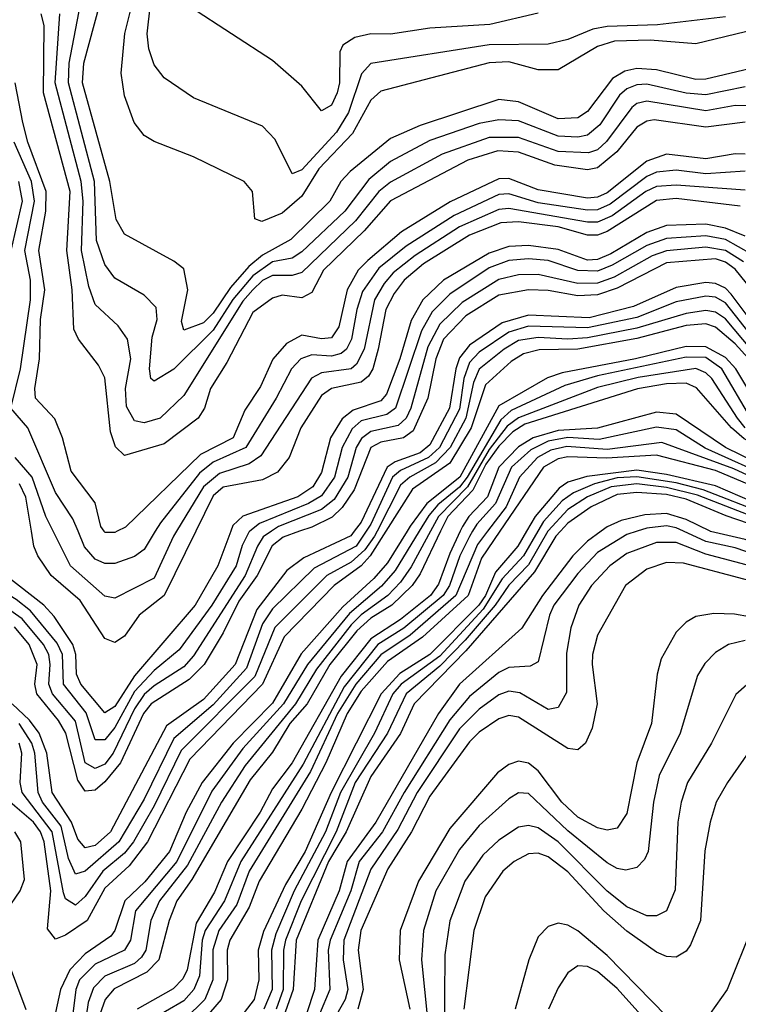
# Model space of a CAD drawing. Header units: inches. Extents: x 1308407 to 1441228, y 959628 to 1036311.
# Tile 536 of 656: x 1417617 to 1419076, y 979040 to 981038. Entities that reach past the tile are written whole.
import ezdxf

# ---------------------------------------------------------------- set-up
doc = ezdxf.new("R2010")
doc.units = ezdxf.units.IN
doc.header["$MEASUREMENT"] = 0
doc.layers.add('B4917', color=7, linetype='Continuous')
doc.layers.add('B4918', color=7, linetype='Continuous')

msp = doc.modelspace()

# ---------------------------------------------------------------- linework, layer by layer
at = {"layer": 'B4917', "color": 5}
for points, elevation in [([(1418084.5, 980000), (1418082, 979998), (1418068.6, 979971.4), (1418056.5, 979930), (1418007, 979850), (1417940.8, 979759.2), (1417890, 979717.3), (1417850, 979674.7), (1417810, 979601.7), (1417790, 979576.9), (1417770, 979576.6), (1417751.6, 979631.6), (1417706.2, 979690), (1417704.1, 979750), (1417693.2, 979773.2), (1417638.9, 979838.9), (1417610, 979861.9), (1417567.1, 979887.1), (1417558.9, 979898.9), (1417552.1, 979930), (1417557, 980000)], 2140), ([(1418045.7, 980000), (1418019.6, 979930), (1417973.1, 979850), (1417850, 979707), (1417810, 979644.2), (1417790, 979631.5), (1417740.8, 979690), (1417732.3, 979710), (1417731.1, 979750), (1417724.6, 979770), (1417687.1, 979827.1), (1417665.8, 979850), (1417588.9, 979910), (1417579.6, 979939.6), (1417582.1, 980000)], 2120), ([(1418128, 980000), (1418111.5, 979988.5), (1418099.5, 979970), (1418074.9, 979910), (1417970, 979747.2), (1417950, 979725.1), (1417890, 979686.4), (1417870, 979668.5), (1417850, 979639.4), (1417806.6, 979550), (1417790, 979527.2), (1417770, 979518.4), (1417749.9, 979529.9), (1417730, 979614.4), (1417683.3, 979670), (1417675.8, 979690), (1417678.9, 979730), (1417676, 979750), (1417665, 979770), (1417622.2, 979822.3), (1417590, 979844.9)], 2160), ([(1418360.5, 980000), (1418328.9, 979950), (1418310, 979930.1), (1418255.5, 979890), (1418153.9, 979786.1), (1418110.2, 979689.8), (1417962.5, 979537.5), (1417876.2, 979370), (1417839.2, 979320.8), (1417790, 979275.8), (1417754, 979210), (1417710, 979180.3), (1417690, 979172.4), (1417673.3, 979193.3), (1417680.5, 979270), (1417666.7, 979370), (1417659.5, 979390), (1417645, 979410), (1417597.3, 979450)], 2280), ([(1418296.3, 980000), (1418289.4, 979990.6), (1418193.8, 979946.2), (1418159.7, 979920.3), (1418098.6, 979841.4), (1418054.6, 979730), (1417990, 979658.9), (1417915.1, 979604.9), (1417801.6, 979390), (1417770, 979362.1), (1417750, 979357.3), (1417734.9, 979374.9), (1417722.1, 979410), (1417683, 979470), (1417671.8, 979550), (1417656.3, 979590), (1417636.7, 979616.7), (1417601.9, 979650)], 2220), ([(1418185.3, 980000), (1418151.7, 979988.3), (1418129.3, 979970.7), (1418098.8, 979910), (1418061.7, 979858.4), (1418030, 979793.8), (1417991.2, 979730), (1417961, 979699), (1417883.9, 979650), (1417868.6, 979630), (1417821.7, 979530), (1417790, 979491.4), (1417770, 979474.7), (1417750, 979472.7), (1417734.7, 979494.7), (1417710.6, 979590.6), (1417695.7, 979615.7), (1417651.5, 979670), (1417648, 979690), (1417652.7, 979730), (1417636.5, 979770), (1417606.2, 979806.2)], 2180), ([(1418342.7, 980000), (1418337.6, 979990), (1418317.7, 979962.3), (1418290, 979937.4), (1418240.4, 979910), (1418135.2, 979804.8), (1418094.5, 979705.5), (1417944.6, 979555.4), (1417890, 979443.1), (1417848.2, 979370), (1417830, 979346.5), (1417785.5, 979310), (1417750, 979258.6), (1417730, 979241.3), (1417710, 979254.2), (1417706.1, 979266.1), (1417682.8, 979390), (1417621.7, 979470), (1417617.8, 979490), (1417621.1, 979550), (1417615.8, 979570)], 2260), ([(1418320.3, 980000), (1418300.2, 979970), (1418215, 979925), (1418130, 979842.6), (1418110, 979812.5), (1418077.8, 979722.2), (1418010, 979647.5), (1417930, 979579.7), (1417870, 979456.7), (1417818.4, 979370), (1417750, 979310.4), (1417730, 979304.4), (1417716.2, 979336.1), (1417701.5, 979401.5), (1417663.5, 979450), (1417654.7, 979470), (1417647.4, 979550), (1417641.4, 979570), (1417616.1, 979610)], 2240), ([(1417974.7, 980000), (1417910.6, 979870), (1417859.7, 979830), (1417830, 979787.1), (1417810, 979774.5), (1417790, 979782.6), (1417739.6, 979859.6), (1417681.1, 979910), (1417654.1, 979950), (1417645.7, 979970), (1417640.8, 980000)], 2080), ([(1417935.3, 980000), (1417929.2, 979990), (1417890, 979904.8), (1417810, 979864.5), (1417790, 979868.5), (1417720.1, 979930), (1417685, 980000)], 2060), ([(1418403.5, 980000), (1418364, 979936), (1418336, 979904), (1418273.3, 979846.7), (1418188.8, 979751.2), (1418130, 979651.2), (1418050.4, 979570), (1417987.6, 979490), (1417955.1, 979430), (1417921.2, 979350), (1417871.2, 979288.8), (1417830.6, 979250), (1417810.2, 979190), (1417801.8, 979178.2), (1417750, 979142.4), (1417718.6, 979110), (1417699.8, 979070), (1417690, 979023.2)], 2320), ([(1418427.8, 980000), (1418379.4, 979920.6), (1418351.3, 979888.7), (1418286.6, 979833.5), (1418201.5, 979730), (1418152.5, 979650), (1418070, 979559.1), (1418007.1, 979472.9), (1417936, 979330), (1417851.8, 979230), (1417842, 979170), (1417830, 979150), (1417770, 979121.7), (1417738.7, 979090), (1417730.8, 979070), (1417723.6, 979010)], 2340), ([(1417892.3, 980000), (1417870, 979963.2), (1417850, 979948.9), (1417810, 979934.9), (1417790, 979934.8), (1417770, 979943.6), (1417748.8, 979968.8), (1417735.8, 980000)], 2040), ([(1418450.8, 980000), (1418412.1, 979927.9), (1418390, 979896.6), (1418364.6, 979870), (1418310, 979830.7), (1418290, 979810), (1418219.5, 979720.5), (1418176.8, 979650), (1418075, 979525), (1418027, 979450), (1417957.4, 979322.6), (1417901.1, 979250), (1417883.4, 979210), (1417872.8, 979150), (1417864.3, 979135.7), (1417850, 979123.1), (1417790, 979097.1), (1417766.8, 979073.2), (1417756.3, 979043.7), (1417745.3, 978970)], 2360), ([(1418471.7, 980000), (1418430, 979913.6), (1418413.9, 979890), (1418372.4, 979850), (1418330, 979823.7), (1418301.8, 979798.2), (1418247, 979730), (1418200.4, 979650), (1418165.8, 979610), (1418130, 979551.9), (1418084.7, 979495.3), (1417966.5, 979293.5), (1417936.1, 979250), (1417920.7, 979210), (1417899.5, 979130), (1417875, 979105), (1417808.9, 979071.1), (1417790.3, 979049.7), (1417776, 979010)], 2380), ([(1417814.9, 980000), (1417810, 979997.5), (1417790, 979997.6), (1417788.4, 980000)], 2020), ([(1418511.6, 980000), (1418490, 979954.9), (1418467.4, 979892.6), (1418451.4, 979870), (1418390, 979820.7), (1418330, 979781.6), (1418270, 979706.2), (1418170.4, 979530), (1418130, 979477.5), (1418104.9, 979430), (1418039.2, 979330), (1418012.2, 979267.8), (1417975.1, 979204.9), (1417956.8, 979110), (1417948.5, 979091.5), (1417928.8, 979071.2), (1417855.7, 979030)], 2420), ([(1418536.5, 980000), (1418530, 979989.2), (1418510.6, 979950), (1418489.6, 979890), (1418476.5, 979870), (1418396.7, 979803.3), (1418344.1, 979770), (1418275.5, 979684.5), (1418192.8, 979527.2), (1418066.3, 979330), (1418033, 979250), (1417993.3, 979190), (1417987.5, 979170), (1417982.1, 979097.9), (1417970.7, 979070), (1417950, 979047.3), (1417876.1, 979003.9)], 2440), ([(1418566.9, 980000), (1418546.8, 979973.2), (1418502.2, 979870), (1418410, 979789.5), (1418350.4, 979749.6), (1418299.4, 979690), (1418262.2, 979630), (1418207.5, 979512.4), (1418083.1, 979310), (1418057.7, 979242.3), (1418021.3, 979190), (1418009.3, 979150.7), (1418009.3, 979090), (1417993.2, 979050), (1417952.2, 979010)], 2460), ([(1418591.6, 980000), (1418554.4, 979945.6), (1418527.6, 979870), (1418434.5, 979785.5), (1418363.9, 979736.1), (1418310, 979675.7), (1418281.6, 979630), (1418238.7, 979530), (1418190, 979436), (1418103, 979290), (1418083.1, 979236.9), (1418043.5, 979170), (1418038.4, 979150), (1418039.2, 979090), (1418025.8, 979050), (1417991.6, 979010)], 2480), ([(1418646.1, 980000), (1418628.5, 979970), (1418583, 979917), (1418562.8, 979870), (1418549.2, 979850), (1418450, 979750.2), (1418388.9, 979711.1), (1418351.1, 979670), (1418249.4, 979470), (1418196.5, 979350), (1418156.8, 979283.2), (1418112, 979188), (1418101.4, 979150), (1418102.4, 979090), (1418093.1, 979050), (1418057.2, 979002.8)], 2520), ([(1418668.9, 980000), (1418639.6, 979950), (1418596.5, 979903.5), (1418558.3, 979841.7), (1418470, 979746.4), (1418391.2, 979690), (1418374.8, 979670), (1418337.4, 979590), (1418268.5, 979470), (1418238, 979390), (1418174, 979270), (1418137.2, 979182.8), (1418128.3, 979150), (1418129.3, 979070), (1418112.7, 979030)], 2540), ([(1418689.3, 980000), (1418650, 979931.8), (1418610, 979890.8), (1418582.6, 979850), (1418521.2, 979778.8), (1418470, 979726.1), (1418401.7, 979670), (1418363.5, 979590), (1418298.3, 979490), (1418259.3, 979390), (1418188.4, 979250), (1418156.5, 979170), (1418152.4, 979150), (1418152, 979070), (1418137.8, 979030)], 2560), ([(1418714.9, 980000), (1418705.7, 979990), (1418662.5, 979917.5), (1418522.6, 979757.4), (1418417.6, 979650), (1418390.4, 979589.6), (1418330, 979502.7), (1418280.1, 979390), (1418243.8, 979330), (1418178.4, 979170), (1418172.1, 979070), (1418156, 979024)], 2580), ([(1418797.7, 980000), (1418770, 979979.9), (1418740.4, 979950), (1418678.3, 979870), (1418636.4, 979803.6), (1418510, 979690), (1418467.1, 979630), (1418340.1, 979410), (1418281.6, 979330), (1418265.5, 979270), (1418222.1, 979170), (1418215.3, 979070), (1418199.6, 979020.4)], 2620), ([(1418870.7, 980000), (1418850, 979993.3), (1418790, 979956.7), (1418750, 979914.1), (1418701.7, 979850), (1418692.8, 979830), (1418670, 979735.2), (1418653.7, 979726.3), (1418610, 979723.6), (1418590, 979713.7), (1418530, 979664.8), (1418490, 979617.6), (1418397.6, 979470), (1418353.9, 979390), (1418306.1, 979330), (1418289.2, 979270), (1418247.4, 979170), (1418243.4, 979150), (1418246.9, 979070), (1418204.7, 978970)], 2640), ([(1420000, 979348.8), (1419890, 979421.6), (1419879.6, 979450), (1419882.6, 979510), (1419870, 979523.4), (1419795.3, 979535.3), (1419690, 979565.8), (1419652, 979610), (1419625.2, 979630), (1419520.3, 979690), (1419506.1, 979710), (1419487.9, 979767.9), (1419477.5, 979777.5), (1419450, 979789.7), (1419390, 979802.5), (1419310, 979840.8), (1419290, 979853.5), (1419250, 979902.7), (1419230, 979916.8), (1419156.4, 979936.4), (1419070, 979966.4), (1419010, 979979.3), (1418965, 980000)], 2640), ([(1420000, 979374.3), (1419996.5, 979376.5), (1419922.9, 979442.9), (1419914.6, 979470), (1419928.7, 979530), (1419916.6, 979550), (1419890, 979557.7), (1419810, 979559.7), (1419728.1, 979588.1), (1419638.4, 979650), (1419541.8, 979701.8), (1419522.7, 979730), (1419510, 979789.9), (1419498.8, 979798.8), (1419484.9, 979804.9), (1419410, 979817.5), (1419333.5, 979853.5), (1419305.8, 979870), (1419270, 979912.1), (1419234.7, 979934.7), (1419157.4, 979957.4), (1419090, 979983.7), (1419019.7, 979999.7), (1419019.2, 980000)], 2620), ([(1419210, 979900.6), (1419010, 979953.8), (1418950, 979977.1), (1418910, 979977.3), (1418850, 979954.8), (1418815.1, 979930), (1418778.1, 979890), (1418752.3, 979850), (1418735.7, 979804.3), (1418727.2, 979752.8), (1418727.1, 979672.9), (1418710, 979642.6), (1418690, 979638.4), (1418632.4, 979672.4), (1418610, 979675.9), (1418590, 979667.8), (1418550, 979639.1), (1418510, 979599.1), (1418424, 979470), (1418385, 979395), (1418330, 979314.1), (1418275.4, 979170), (1418273.7, 979130), (1418283.4, 979070), (1418277.8, 979050), (1418221.9, 978950)], 2660), ([(1419210, 979870.3), (1418964.8, 979935.2), (1418930, 979936.7), (1418890, 979923.2), (1418847.2, 979890), (1418790, 979788.9), (1418779.8, 979750), (1418779.5, 979730), (1418789.2, 979650), (1418779.2, 979600.8), (1418766, 979570), (1418750, 979556.7), (1418730, 979558.9), (1418630, 979623.1), (1418610, 979626.2), (1418590, 979619.7), (1418550, 979592.5), (1418530, 979572.6), (1418450, 979462.6), (1418412.6, 979390), (1418364.7, 979315.3), (1418309.7, 979190), (1418304.4, 979150), (1418314.4, 979070), (1418303.6, 979030)], 2680), ([(1419190, 979810.3), (1419068.2, 979831.8), (1419026.5, 979833.5), (1418990, 979827.2), (1418970, 979815.9), (1418950, 979795), (1418919.1, 979740.9), (1418911.6, 979710), (1418899.9, 979610), (1418870, 979530), (1418850, 979427), (1418830, 979397.3), (1418810, 979393.2), (1418790, 979398), (1418750, 979419.8), (1418717.8, 979450), (1418670, 979514.1), (1418650, 979529.7), (1418630, 979533.8), (1418610, 979526.9), (1418587, 979510), (1418490, 979396.5), (1418426.8, 979290), (1418389.6, 979190), (1418387.6, 979130), (1418409, 979030)], 2720), ([(1419090, 979778.5), (1419056.2, 979770), (1419030, 979754), (1419008.3, 979731.7), (1418992.9, 979707.1), (1418957.8, 979590), (1418915.4, 979504.6), (1418903.7, 979450), (1418892.9, 979350), (1418885.8, 979334.2), (1418870, 979318), (1418847.8, 979312.2), (1418830, 979315.8), (1418810, 979327.1), (1418730, 979391.9), (1418650, 979467.7), (1418630, 979469.1), (1418610, 979457.1), (1418550, 979402.7), (1418510, 979354.4), (1418461.9, 979270), (1418436.6, 979190), (1418432.5, 979130), (1418445.1, 979010)], 2740), ([(1419110, 979703.2), (1419071.1, 979668.9), (1419021.4, 979570), (1418973, 979490), (1418959.7, 979450), (1418953.6, 979410), (1418947.6, 979272.4), (1418930, 979229.9), (1418910, 979219.4), (1418890, 979219.9), (1418850, 979237.7), (1418810, 979269.5), (1418710, 979369.8), (1418670, 979398.2), (1418650, 979403.2), (1418630, 979399.2), (1418590, 979373.1), (1418557.4, 979342.6), (1418520.8, 979290), (1418490.3, 979209.7), (1418480.4, 979140.5), (1418478.6, 978970)], 2760), ([(1419130, 979598.8), (1419054.1, 979490), (1419031.4, 979450), (1419018.6, 979410), (1419008.2, 979351.8), (1418999, 979210), (1418979.2, 979160.8), (1418970, 979147.8), (1418950, 979135.5), (1418930, 979137), (1418910, 979146.1), (1418850, 979188.4), (1418803.3, 979230), (1418730, 979308.7), (1418690, 979339.4), (1418670, 979346.5), (1418650, 979345.1), (1418620.9, 979330), (1418598.1, 979310), (1418561.8, 979258.2), (1418538.8, 979190), (1418518.8, 979030)], 2780), ([(1419810, 979033.9), (1419790.3, 979070.3), (1419771.5, 979091.5), (1419688.3, 979148.3), (1419597.5, 979230), (1419503.2, 979283.2), (1419490, 979303), (1419430, 979434.8), (1419410, 979458.5), (1419370, 979480.9), (1419330, 979484.3), (1419290, 979469.4), (1419250, 979443.6), (1419210.4, 979409.6), (1419178.7, 979370), (1419157.6, 979330), (1419053.5, 979070), (1419018.9, 979021.1)], 2820), ([(1417590, 979230), (1417618, 979270), (1417626.5, 979293.5), (1417619.3, 979370), (1417607.3, 979390)], 2320), ([(1418930, 979015.8), (1418810, 979139), (1418750, 979189.4), (1418730, 979200.4), (1418710, 979204.9), (1418690, 979197.8), (1418670, 979176.8), (1418650.5, 979130), (1418623.2, 979030)], 2820), ([(1417630, 979028.5), (1417591.9, 979130)], 2320), ([(1418890, 979004.8), (1418830, 979072), (1418790, 979106.8), (1418770, 979116.8), (1418750, 979118), (1418730, 979104.1), (1418710, 979073.2), (1418690.5, 979030)], 2840)]:
    msp.add_lwpolyline(points, dxfattribs=dict(at, elevation=elevation))
at = {"layer": 'B4918', "color": 5}
for points, elevation in [([(1419110, 981018.7), (1418990, 980989.5), (1418897.2, 980997.2), (1418825, 980995), (1418790, 980984.1), (1418710, 980937), (1418670, 980936.6), (1418610, 980952.6), (1418570, 980951), (1418350, 980893.6), (1418330, 980875.1), (1418292.5, 980807.6), (1418224.5, 980735.5), (1418190, 980680.3), (1418150, 980645.5), (1418108.9, 980628.9), (1418094.2, 980634.2), (1418089.9, 980689.9), (1418072.8, 980710), (1417970, 980760.2), (1417890, 980791.1), (1417870, 980803.6), (1417849.3, 980830), (1417830, 980883.9), (1417822.9, 980930), (1417830.7, 981010.7), (1417859.9, 981130)], 1880), ([(1419090, 980902.1), (1419010, 980885.8), (1418970, 980889.4), (1418890, 980907.8), (1418870, 980906.4), (1418850, 980898.4), (1418834.7, 980885.3), (1418795.1, 980824.9), (1418770, 980804.3), (1418750, 980799.7), (1418710, 980801.9), (1418630, 980833.2), (1418590, 980835.2), (1418550, 980827.6), (1418450, 980793.1), (1418370, 980750.6), (1418325.7, 980714.3), (1418276.8, 980650), (1418190, 980567.3), (1418170, 980554.3), (1418130, 980546.9), (1418090, 980518.8), (1418049.8, 980470.2), (1418010, 980408.3), (1417930, 980328.9), (1417890, 980304.7), (1417883.2, 980310), (1417880.4, 980330), (1417886, 980394), (1417895.9, 980430), (1417894.1, 980454.1), (1417870, 980479.4), (1417810, 980513.7), (1417790, 980541.4), (1417773.1, 980590), (1417768.9, 980710), (1417715.8, 980910), (1417717.7, 980950), (1417740.7, 981070)], 1940), ([(1419110, 980941.1), (1419010, 980917.4), (1418990, 980917), (1418910, 980936.6), (1418870, 980939.5), (1418845.8, 980934.2), (1418820.8, 980919.2), (1418770, 980851.8), (1418750, 980839.1), (1418710, 980837.3), (1418630, 980871.7), (1418590, 980876.5), (1418430, 980824), (1418370, 980797.6), (1418288.1, 980730), (1418268.8, 980710), (1418246.5, 980670), (1418167.6, 980592.4), (1418110, 980560.4), (1418082.3, 980537.7), (1418045.2, 980494.8), (1418010, 980442.5), (1417990, 980423.1), (1417950, 980408.1), (1417945.8, 980425.8), (1417958.1, 980490), (1417950, 980532.6), (1417930, 980548.3), (1417830, 980603.1), (1417812.7, 980632.7), (1417800, 980710), (1417744.8, 980910), (1417747.2, 980950), (1417780, 981070)], 1920), ([(1419050, 981044.1), (1418911.9, 981028.1), (1418810, 981024.6), (1418780.8, 981019.2), (1418730, 980998.4), (1418690, 980988.6), (1418570, 980987.7), (1418330, 980949.6), (1418311.2, 980928.8), (1418284.9, 980850), (1418260, 980810), (1418190, 980733.4), (1418170, 980725.5), (1418135.5, 980795.5), (1418110, 980822.4), (1417970, 980879.8), (1417910, 980920.7), (1417890, 980946.6), (1417879.3, 980979.3), (1417875.7, 981010), (1417882.5, 981070)], 1860), ([(1418670, 981051.6), (1418571.3, 981028.7), (1418450, 981021.3), (1418370, 981009.1), (1418330, 981009.7), (1418297.4, 981002.6), (1418273, 980987), (1418267, 980973), (1418266.2, 980910), (1418261.4, 980890), (1418250, 980865), (1418230, 980853.3), (1418190, 980903.2), (1418130, 980955.4), (1417963.6, 981063.6)], 1840), ([(1419090, 980830.5), (1419010, 980820.4), (1418905.1, 980834.9), (1418890, 980832.5), (1418870, 980820.1), (1418829.1, 980770), (1418790, 980737.9), (1418770, 980733.9), (1418703.3, 980743.3), (1418630, 980769.3), (1418587.8, 980772.2), (1418526.6, 980753.4), (1418370, 980670.5), (1418316.2, 980610), (1418233.5, 980530), (1418210, 980484.9), (1418190, 980473.7), (1418150, 980479), (1418130, 980473.2), (1418090, 980444), (1418037.3, 980342.7), (1418004.1, 980290), (1417991.9, 980250), (1417979.3, 980230), (1417910, 980177.7), (1417830, 980154.2), (1417811.6, 980171.6), (1417801.6, 980201.6), (1417790, 980311.7), (1417777.2, 980337.2), (1417736.7, 980390), (1417727.2, 980410), (1417723.8, 980490), (1417712.5, 980570), (1417719.5, 980690), (1417665.5, 980890), (1417666.7, 981026.7), (1417660.7, 981050)], 1980), ([(1419103.5, 980863.5), (1419070, 980864), (1419010, 980853.6), (1418890, 980873), (1418870, 980868.1), (1418859.9, 980860.1), (1418808.7, 980791.3), (1418790, 980774.6), (1418772.1, 980767.9), (1418710, 980770.9), (1418630, 980799.3), (1418570, 980799), (1418474.7, 980765.3), (1418370, 980709), (1418346.1, 980690), (1418298.9, 980630), (1418190, 980525), (1418170, 980519.1), (1418130, 980519.4), (1418110, 980509), (1418090, 980490.3), (1418070, 980467.2), (1417950, 980275.5), (1417902.4, 980230), (1417870, 980220.1), (1417850, 980224.2), (1417833.6, 980253.6), (1417831.9, 980290), (1417842.9, 980350), (1417835.6, 980390), (1417816.8, 980416.8), (1417770, 980460.4), (1417757.2, 980497.2), (1417742.5, 980570), (1417745.8, 980670), (1417741.7, 980710), (1417689.3, 980910), (1417698.2, 981050)], 1960), ([(1417788.4, 980000), (1417781.9, 980010), (1417770, 980057.5), (1417721.8, 980121.8), (1417704.1, 980190), (1417688.6, 980228.6), (1417648.9, 980270), (1417647.5, 980290), (1417657.1, 980350), (1417659.1, 980430), (1417667.7, 980490), (1417655.6, 980570), (1417670, 980650), (1417670.6, 980690), (1417633.7, 980790), (1417623.5, 980830), (1417607.9, 980910)], 2020), ([(1417735.8, 980000), (1417725.2, 980025.2), (1417690, 980078.5), (1417633.7, 980210), (1417599.3, 980250), (1417618.7, 980330), (1417638.7, 980470), (1417639.1, 980510), (1417627.6, 980570), (1417647.3, 980670), (1417641.1, 980710), (1417605.9, 980790)], 2040), ([(1419090, 980765.8), (1419070, 980766.4), (1419010, 980756.3), (1418930, 980765.4), (1418890, 980751.2), (1418810, 980687), (1418790, 980678), (1418770, 980676.1), (1418670, 980693.2), (1418610, 980716.3), (1418590, 980715.2), (1418491.2, 980668.8), (1418392.2, 980607.8), (1418324.1, 980550), (1418304.4, 980530), (1418282.2, 980490), (1418264.8, 980415.2), (1418250, 980392.7), (1418230, 980390.9), (1418190, 980398.4), (1418158.6, 980381.4), (1418130.7, 980349.3), (1418106, 980294), (1418074.1, 980245.9), (1418050.5, 980190), (1417984.1, 980155.9), (1417831.6, 980008.4), (1417814.9, 980000)], 2020), ([(1419090, 980730.7), (1419010, 980725.6), (1418950, 980733), (1418910, 980728.8), (1418890, 980720), (1418815.9, 980664.1), (1418790, 980652.8), (1418770, 980652), (1418670, 980666.6), (1418610, 980685), (1418590, 980683.7), (1418498.9, 980641.1), (1418401.5, 980578.5), (1418346.2, 980533.8), (1418313, 980487), (1418301.3, 980450), (1418290.7, 980390), (1418280.4, 980370), (1418270, 980361), (1418250, 980355.8), (1418210, 980358.4), (1418187.8, 980350), (1418169, 980330), (1418137.9, 980270), (1418076.1, 980170), (1418010, 980140.6), (1417982.1, 980117.9), (1417902.7, 980017.3), (1417892.3, 980000)], 2040), ([(1417599.6, 980570), (1417622.6, 980670), (1417615.5, 980710)], 2060), ([(1419090, 980692.6), (1418950, 980702.8), (1418910, 980699.7), (1418888.3, 980690), (1418819.9, 980640.1), (1418790, 980627.4), (1418770, 980627.3), (1418610, 980655.2), (1418590, 980653), (1418510, 980617.9), (1418419.8, 980559.8), (1418375.1, 980524.9), (1418356.7, 980503.3), (1418337.6, 980470), (1418316.5, 980370), (1418300.6, 980339.4), (1418289.9, 980330.1), (1418230, 980321.6), (1418209.3, 980310.7), (1418106.9, 980153.1), (1418083, 980137), (1418022.7, 980117.3), (1417990.4, 980090), (1417935.3, 980000)], 2060), ([(1419080, 980660), (1418950, 980675.2), (1418910, 980671.5), (1418810, 980608.3), (1418790, 980600.8), (1418770, 980600.8), (1418710, 980618), (1418630, 980628.2), (1418594.2, 980625.8), (1418530, 980601.1), (1418437, 980543), (1418397.7, 980510), (1418377.1, 980482.9), (1418360.7, 980450), (1418345, 980370), (1418333.8, 980330), (1418325, 980315), (1418310, 980302.7), (1418249.9, 980290.1), (1418230, 980275.4), (1418187.6, 980210), (1418164.2, 980150), (1418140.1, 980119.9), (1418110, 980104.8), (1418030.4, 980089.6), (1418010, 980071.7), (1417974.7, 980000)], 2080), ([(1419090, 980598.8), (1419050, 980615.3), (1419010, 980623.2), (1418930, 980620.5), (1418890, 980606.8), (1418817, 980563), (1418790, 980551.6), (1418770, 980550.2), (1418710, 980571.8), (1418650, 980580.2), (1418610, 980578.2), (1418570, 980564.5), (1418477.5, 980510), (1418435.7, 980470), (1418412, 980428), (1418388.9, 980350), (1418361.6, 980278.4), (1418350, 980264.8), (1418294, 980246), (1418271.9, 980228.1), (1418248, 980190), (1418230, 980119.3), (1418212.3, 980090), (1418181.6, 980070), (1418070, 980030.9), (1418050, 980011.7), (1418045.7, 980000)], 2120), ([(1419102.6, 980562.7), (1419050, 980592.1), (1419010, 980600), (1418930, 980594.4), (1418890, 980580.1), (1418820.1, 980539.9), (1418790, 980528), (1418750, 980529.2), (1418690, 980549.4), (1418650, 980552.8), (1418610, 980549.5), (1418570, 980534.5), (1418490, 980481.4), (1418454.7, 980445.3), (1418432.8, 980407.2), (1418379.8, 980250), (1418362.6, 980237.4), (1418310, 980224.5), (1418292, 980208), (1418272, 980170), (1418256.1, 980110), (1418230, 980072.3), (1418203.5, 980056.5), (1418103.9, 980016), (1418084.5, 980000)], 2140), ([(1419086.7, 980546.7), (1419050, 980569.9), (1419010, 980576.9), (1418930, 980569.5), (1418900.9, 980559.1), (1418823.9, 980516.1), (1418790, 980504), (1418750, 980503.2), (1418670, 980521.2), (1418630, 980520.5), (1418590, 980511), (1418515.3, 980464.7), (1418470, 980420.2), (1418445.4, 980374.6), (1418411.3, 980250), (1418402, 980230), (1418385.5, 980214.5), (1418330, 980202.8), (1418311.3, 980188.7), (1418300, 980170), (1418283.1, 980110), (1418255.3, 980064.7), (1418230, 980044.2), (1418142.3, 980010), (1418128, 980000)], 2160), ([(1419135.9, 980450), (1419070, 980532.2), (1419050, 980546.4), (1419030, 980552.8), (1418930, 980544.9), (1418830, 980493.2), (1418790, 980480.2), (1418750, 980477.8), (1418690, 980488.5), (1418650, 980490.3), (1418590, 980479.2), (1418522.9, 980437.1), (1418477.7, 980390), (1418461.6, 980350), (1418445.7, 980270), (1418416, 980204), (1418396.1, 980190), (1418350, 980180.8), (1418330.2, 980169.8), (1418295.8, 980084.2), (1418271.7, 980048.3), (1418251.4, 980028.6), (1418210, 980008.6), (1418185.3, 980000)], 2180), ([(1419110, 980416.7), (1419061.6, 980481.6), (1419050, 980493.3), (1419030, 980503.3), (1419010, 980505), (1418950, 980494.8), (1418863.4, 980456.6), (1418773.5, 980433.5), (1418650, 980438.9), (1418596.7, 980423.3), (1418530, 980377.6), (1418510, 980352.4), (1418502.3, 980330), (1418489.8, 980250), (1418450, 980175.3), (1418430, 980159.2), (1418379.2, 980140.8), (1418363, 980130), (1418310, 980018.7), (1418296.3, 980000)], 2220), ([(1419108.3, 980390), (1419050, 980464), (1419030, 980475.5), (1419010, 980477.4), (1418950, 980465.9), (1418870, 980434), (1418770, 980412.8), (1418650, 980416.1), (1418610, 980404.4), (1418550, 980363.5), (1418530, 980342.7), (1418518.7, 980310), (1418510, 980248), (1418469.2, 980170), (1418447.2, 980150), (1418390, 980123.2), (1418374.2, 980110), (1418330, 980014.5), (1418320.3, 980000)], 2240), ([(1419170, 980288.6), (1419050, 980431), (1419030, 980445), (1419010, 980448.4), (1418970, 980442.3), (1418870, 980412.2), (1418770, 980392.9), (1418730, 980389.7), (1418670, 980393.4), (1418630, 980387.2), (1418600.6, 980370), (1418550, 980329.4), (1418538.2, 980301.8), (1418523.1, 980230), (1418491.1, 980170), (1418461.1, 980138.9), (1418409.4, 980110), (1418390, 980094), (1418342.7, 980000)], 2260), ([(1419116, 980330), (1419070, 980380.8), (1419030, 980414.7), (1419010, 980420.8), (1418970, 980417.7), (1418870, 980391.4), (1418750, 980369.6), (1418671.5, 980368.5), (1418639.8, 980360.2), (1418615.1, 980344.9), (1418562.9, 980297.1), (1418533.8, 980210), (1418490, 980138.3), (1418414.6, 980085.4), (1418360.5, 980000)], 2280), ([(1419130.6, 980230.6), (1419070.8, 980330), (1419050, 980352.5), (1419010, 980374.6), (1418970, 980375.1), (1418867, 980350), (1418718.4, 980321.6), (1418688.6, 980311.4), (1418590, 980254.7), (1418510.4, 980109.6), (1418443.8, 980056.2), (1418409.8, 980010.2), (1418403.5, 980000)], 2320), ([(1419101.7, 980230), (1419042.7, 980330), (1419010, 980352.5), (1418970, 980353.6), (1418790, 980315.6), (1418724.1, 980295.9), (1418615.1, 980244.9), (1418593.9, 980226.1), (1418525.5, 980110), (1418510, 980089.9), (1418466, 980054), (1418447.6, 980032.4), (1418427.8, 980000)], 2340), ([(1419090, 980210), (1419074.4, 980230), (1419022.1, 980310), (1419010, 980322), (1418990, 980330.7), (1418872.5, 980312.5), (1418790, 980291.6), (1418630, 980230.4), (1418606.7, 980213.3), (1418570, 980165.9), (1418526, 980090), (1418467, 980030), (1418450.8, 980000)], 2360), ([(1419640.4, 980000), (1419566.9, 980046.9), (1419510, 980118), (1419490, 980127.8), (1419470, 980121.2), (1419430, 980090.5), (1419410, 980082.3), (1419370, 980079.4), (1419330, 980087.4), (1419270, 980115.7), (1419170, 980146.5), (1419087.8, 980187.8), (1419061.9, 980210), (1418991.3, 980291.3), (1418970, 980300.4), (1418930, 980299.5), (1418871.1, 980288.9), (1418642.4, 980217.6), (1418618.2, 980201.8), (1418590, 980172.5), (1418563.7, 980136.3), (1418536.8, 980083.2), (1418486.2, 980030), (1418471.7, 980000)], 2380), ([(1419578.6, 980000), (1419510, 980042.6), (1419490, 980049.5), (1419470, 980046.3), (1419430, 980029.5), (1419410, 980026.3), (1419390, 980029.2), (1419330, 980053.1), (1419270, 980086.2), (1419190, 980106.8), (1419144, 980124), (1419049.8, 980170), (1418950, 980238.1), (1418910, 980242), (1418790, 980209.4), (1418710, 980204.5), (1418659.8, 980190), (1418630, 980171.2), (1418590.1, 980130), (1418566.6, 980070), (1418529, 980030), (1418516.3, 980010), (1418511.6, 980000)], 2420), ([(1419537.4, 980000), (1419530, 980004.1), (1419490, 980018.4), (1419470, 980015.9), (1419430, 980001.2), (1419410, 980000.7), (1419270, 980071.1), (1419150, 980105), (1419009, 980169), (1418950, 980205.8), (1418910, 980211.7), (1418793.6, 980186.4), (1418730, 980190.1), (1418690, 980182.7), (1418654.5, 980165.5), (1418615.5, 980130), (1418583.3, 980056.7), (1418545.4, 980014.6), (1418536.5, 980000)], 2440), ([(1419368.4, 980000), (1419270, 980056), (1419150, 980088.6), (1419066.8, 980126.8), (1418920.5, 980180.5), (1418810, 980166.4), (1418727.9, 980172.1), (1418695.5, 980164.5), (1418668, 980150), (1418632.1, 980110), (1418604.5, 980050), (1418566.9, 980000)], 2460), ([(1419346.9, 980000), (1419270, 980041), (1419150, 980072.4), (1419030, 980123.7), (1418910, 980154.3), (1418808.2, 980148.2), (1418730, 980151.2), (1418710, 980146.9), (1418680.6, 980130), (1418591.6, 980000)], 2480), ([(1417685, 980000), (1417670, 980029.9), (1417642.5, 980110), (1417607.6, 980150)], 2060), ([(1419287.1, 980000), (1419250, 980018), (1419211.3, 980031.3), (1419130, 980049), (1419030, 980092.3), (1418930, 980115.4), (1418870, 980124.2), (1418768.8, 980111.1), (1418730, 980099.5), (1418712.6, 980087.4), (1418663.6, 980030), (1418646.1, 980000)], 2520), ([(1417640.8, 980000), (1417629.4, 980069.4), (1417616.7, 980096.7)], 2080), ([(1419251.9, 980000), (1419210, 980016.1), (1419130, 980035.2), (1419004.5, 980084.5), (1418950, 980098.3), (1418870, 980110.9), (1418830, 980108.5), (1418783.8, 980096.2), (1418741.6, 980078.4), (1418718.3, 980061.7), (1418680.4, 980019.6), (1418668.9, 980000)], 2540), ([(1419204.2, 980000), (1419190, 980005.5), (1419108.4, 980028.4), (1418993.3, 980073.3), (1418930, 980089), (1418870, 980096.1), (1418817.8, 980090), (1418769.8, 980070.2), (1418730, 980044.5), (1418690, 980001.2), (1418689.3, 980000)], 2560), ([(1419142.3, 980000), (1419051.6, 980031.6), (1418970, 980065.1), (1418930, 980074.6), (1418870, 980078.7), (1418830, 980074.4), (1418777.1, 980050), (1418730, 980016.6), (1418714.9, 980000)], 2580), ([(1419019.2, 980000), (1418970, 980024), (1418930, 980036), (1418886.6, 980033.4), (1418838.3, 980021.7), (1418810, 980008.9), (1418797.7, 980000)], 2620), ([(1418965, 980000), (1418950, 980006.9), (1418930, 980011.1), (1418890, 980006.2), (1418870.7, 980000)], 2640)]:
    msp.add_lwpolyline(points, dxfattribs=dict(at, elevation=elevation))

doc.saveas('drawing.dxf')
